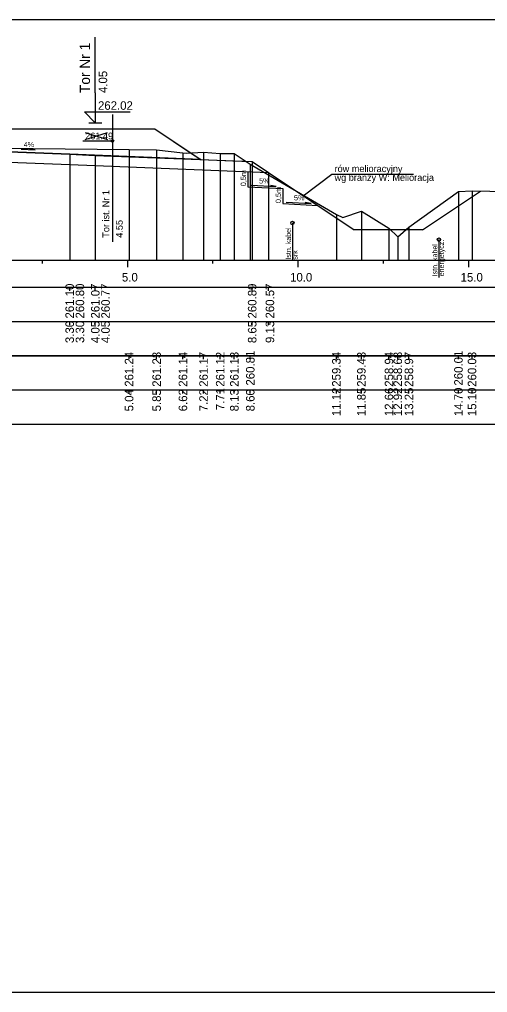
# Model space of a CAD drawing. Extents: x 6516023 to 6560129, y 5513077 to 5529206.
# Drawn here: x 6517770.04 to 6517783.76, y 5514484.66 to 5514513.16 of the extents above; entities that cross this region are included whole.
import ezdxf

# ---------------------------------------------------------------- set-up
doc = ezdxf.new("R2010")
doc.units = 0
for name, color, linetype in [('IR_default', 7, 'Continuous'), ('TOR_PRZEK_P-inne branze', 7, 'Continuous'), ('TOR_PRZEK_P-kable', 7, 'Continuous'), ('TOR_PRZEK_P-komponent', 7, 'Continuous'), ('TOR_PRZEK_P-opisy', 7, 'Continuous'), ('TOR_PRZEK_P-schodkowanie+wymiana', 7, 'Continuous'), ('TOR_PRZEK_P-tabelka istniejace', 7, 'Continuous'), ('TOR_PRZEK_P-tabelka projektowane', 7, 'Continuous'), ('TOR_PRZEK_P-teren istniejacy', 7, 'Continuous'), ('TOR_PRZEK_P-tory istniejace', 7, 'Continuous'), ('TOR_PRZEK_P-tory projektowane', 7, 'Continuous'), ('TOR_PRZEK_P-uklad odniesienia', 7, 'Continuous'), ('TOR_PRZEK_P-warstwa ochronna I', 7, 'Continuous'), ('TOR_PRZEK_P-warstwa ochronna II', 7, 'Continuous'), ('TOR_PS_T-skarpy projektowane', 7, 'Continuous'), ('TOR_RAMKI-ramka+tabelka 1', 7, 'Continuous')]:
    doc.layers.add(name, color=color, linetype=linetype)

msp = doc.modelspace()

# ---------------------------------------------------------------- linework, layer by layer
at = {"layer": 'IR_default'}
msp.add_lwpolyline([(6517754.877, 5514508.107), (6517756.292, 5514507.164), (6517756.692, 5514507.164), (6517759.713, 5514509.179), (6517760.617, 5514509.215), (6517760.878, 5514509.225), (6517761.72, 5514509.787), (6517761.963, 5514509.949), (6517764.679, 5514509.949), (6517765.463, 5514509.949), (6517766.239, 5514509.949), (6517766.463, 5514509.949), (6517769.179, 5514509.949), (6517769.963, 5514509.949), (6517770.39, 5514509.949), (6517770.513, 5514509.95), (6517773.229, 5514509.95), (6517774.013, 5514509.95), (6517775.057, 5514509.254), (6517775.358, 5514509.053), (6517776.293, 5514509.015), (6517776.563, 5514509.005), (6517776.863, 5514508.992), (6517777.341, 5514508.674)], dxfattribs=at)
at = {"layer": 'TOR_PRZEK_P-inne branze'}
for p, q in [((6517777.341, 5514508.674), (6517779.857, 5514506.996)), ((6517781.857, 5514506.996), (6517783.56, 5514508.131)), ((6517781.857, 5514506.996), (6517779.857, 5514506.996))]:
    msp.add_line(p, q, dxfattribs=at)
msp.add_lwpolyline([(6517778.36, 5514507.994), (6517779.197, 5514508.628), (6517781.593, 5514508.628)], dxfattribs=at)
at = {"layer": 'TOR_PRZEK_P-kable'}
for p, q in [((6517778.043, 5514507.196), (6517778.043, 5514506.086)), ((6517782.337, 5514506.707), (6517782.337, 5514505.597))]:
    msp.add_line(p, q, dxfattribs=at)
for centre in [(6517778.043, 5514507.196), (6517782.337, 5514506.707)]:
    msp.add_circle(centre, 0.05, dxfattribs=at)
at = {"layer": 'TOR_PRZEK_P-komponent'}
msp.add_lwpolyline([(6517761.963, 5514509.949), (6517765.463, 5514509.949), (6517766.463, 5514509.949), (6517769.963, 5514509.949), (6517770.513, 5514509.95), (6517774.013, 5514509.95), (6517775.358, 5514509.053), (6517771.513, 5514509.207), (6517768.213, 5514509.339), (6517767.463, 5514509.369), (6517766.263, 5514509.417), (6517765.663, 5514509.417), (6517764.463, 5514509.369), (6517763.713, 5514509.339), (6517760.878, 5514509.225)], close=True, dxfattribs=at)
at = {"layer": 'TOR_PRZEK_P-opisy'}
msp.add_lwpolyline([(6517770.088, 5514509.353), (6517770.506, 5514509.334), (6517770.338, 5514509.362)], dxfattribs=at)
at = {"layer": 'TOR_PRZEK_P-schodkowanie+wymiana'}
for p, q in [((6517776.74, 5514508.699), (6517776.74, 5514508.256)), ((6517776.74, 5514508.256), (6517777.763, 5514508.205)), ((6517777.763, 5514508.205), (6517777.763, 5514507.762)), ((6517777.763, 5514507.762), (6517778.786, 5514507.71))]:
    msp.add_line(p, q, dxfattribs=at)
at = {"layer": 'TOR_PRZEK_P-tabelka istniejace'}
for p, q in [((6517773.254, 5514503.206), (6517773.254, 5514503.306)), ((6517774.062, 5514503.206), (6517774.062, 5514503.306)), ((6517774.833, 5514503.206), (6517774.833, 5514503.306)), ((6517775.437, 5514503.206), (6517775.437, 5514503.306)), ((6517775.925, 5514503.206), (6517775.925, 5514503.306)), ((6517776.34, 5514503.206), (6517776.34, 5514503.306)), ((6517776.808, 5514503.206), (6517776.808, 5514503.306)), ((6517779.331, 5514503.206), (6517779.331, 5514503.306)), ((6517780.065, 5514503.206), (6517780.065, 5514503.306)), ((6517780.874, 5514503.206), (6517780.874, 5514503.306)), ((6517781.132, 5514503.206), (6517781.132, 5514503.306)), ((6517781.458, 5514503.206), (6517781.458, 5514503.306)), ((6517782.91, 5514503.206), (6517782.91, 5514503.306)), ((6517783.308, 5514503.206), (6517783.308, 5514503.306)), ((6517727.163, 5514502.306), (6517810.963, 5514502.306)), ((6517773.254, 5514502.206), (6517773.254, 5514502.306)), ((6517774.062, 5514502.206), (6517774.062, 5514502.306)), ((6517774.833, 5514502.206), (6517774.833, 5514502.306)), ((6517775.437, 5514502.206), (6517775.437, 5514502.306)), ((6517775.925, 5514502.206), (6517775.925, 5514502.306)), ((6517776.34, 5514502.206), (6517776.34, 5514502.306)), ((6517776.808, 5514502.206), (6517776.808, 5514502.306)), ((6517779.331, 5514502.206), (6517779.331, 5514502.306)), ((6517780.065, 5514502.206), (6517780.065, 5514502.306)), ((6517780.874, 5514502.206), (6517780.874, 5514502.306)), ((6517781.132, 5514502.206), (6517781.132, 5514502.306)), ((6517781.458, 5514502.206), (6517781.458, 5514502.306)), ((6517782.91, 5514502.206), (6517782.91, 5514502.306)), ((6517783.308, 5514502.206), (6517783.308, 5514502.306))]:
    msp.add_line(p, q, dxfattribs=at)
for points in [[(6517773.254, 5514509.345), (6517773.254, 5514506.306), (6517773.254, 5514506.176), (6517773.254, 5514506.106)], [(6517774.062, 5514509.333), (6517774.062, 5514506.306), (6517774.062, 5514506.176), (6517774.062, 5514506.106)], [(6517774.833, 5514509.248), (6517774.833, 5514506.306), (6517774.833, 5514506.176), (6517774.833, 5514506.106)], [(6517775.437, 5514509.272), (6517775.437, 5514506.306), (6517775.437, 5514506.176), (6517775.437, 5514506.106)], [(6517775.925, 5514509.23), (6517775.925, 5514506.306), (6517775.925, 5514506.176), (6517775.925, 5514506.106)], [(6517776.34, 5514509.235), (6517776.34, 5514506.306), (6517776.34, 5514506.176), (6517776.34, 5514506.106)], [(6517776.808, 5514508.914), (6517776.808, 5514506.306), (6517776.808, 5514506.176), (6517776.808, 5514506.106)], [(6517782.91, 5514508.119), (6517782.91, 5514506.306), (6517782.91, 5514506.176), (6517782.91, 5514506.106)], [(6517783.308, 5514508.136), (6517783.308, 5514506.306), (6517783.308, 5514506.176), (6517783.308, 5514506.106)], [(6517780.065, 5514507.54), (6517780.065, 5514506.306), (6517780.065, 5514506.176), (6517780.065, 5514506.106)], [(6517779.331, 5514507.446), (6517779.331, 5514506.306), (6517779.331, 5514506.176), (6517779.331, 5514506.106)], [(6517780.874, 5514507.045), (6517780.874, 5514506.306), (6517780.874, 5514506.176), (6517780.874, 5514506.106)], [(6517781.458, 5514507.075), (6517781.458, 5514506.306), (6517781.458, 5514506.176), (6517781.458, 5514506.106)], [(6517781.132, 5514506.785), (6517781.132, 5514506.306), (6517781.132, 5514506.176), (6517781.132, 5514506.106)]]:
    msp.add_lwpolyline(points, dxfattribs=at)
msp.add_lwpolyline([(6517727.163, 5514503.306), (6517727.163, 5514501.306), (6517810.963, 5514501.306), (6517810.963, 5514503.306)], close=True, dxfattribs=at)
at = {"layer": 'TOR_PRZEK_P-tabelka projektowane'}
for p, q in [((6517771.513, 5514505.206), (6517771.513, 5514505.306)), ((6517771.513, 5514505.206), (6517771.513, 5514505.306)), ((6517772.263, 5514505.206), (6517772.263, 5514505.306)), ((6517772.263, 5514505.206), (6517772.263, 5514505.306)), ((6517776.863, 5514505.206), (6517776.863, 5514505.306)), ((6517777.341, 5514505.206), (6517777.341, 5514505.306)), ((6517727.163, 5514504.306), (6517810.963, 5514504.306)), ((6517771.513, 5514504.206), (6517771.513, 5514504.306)), ((6517771.513, 5514504.206), (6517771.513, 5514504.306)), ((6517772.263, 5514504.206), (6517772.263, 5514504.306)), ((6517772.263, 5514504.206), (6517772.263, 5514504.306)), ((6517776.863, 5514504.206), (6517776.863, 5514504.306)), ((6517777.341, 5514504.206), (6517777.341, 5514504.306))]:
    msp.add_line(p, q, dxfattribs=at)
for points in [[(6517771.513, 5514509.206), (6517771.513, 5514506.306), (6517771.513, 5514506.176), (6517771.513, 5514506.106)], [(6517772.263, 5514509.176), (6517772.263, 5514506.306), (6517772.263, 5514506.176), (6517772.263, 5514506.106)], [(6517771.513, 5514508.907), (6517771.513, 5514506.306), (6517771.513, 5514506.176), (6517771.513, 5514506.106)], [(6517776.863, 5514508.992), (6517776.863, 5514506.306), (6517776.863, 5514506.176), (6517776.863, 5514506.106)], [(6517772.263, 5514508.877), (6517772.263, 5514506.306), (6517772.263, 5514506.176), (6517772.263, 5514506.106)], [(6517777.341, 5514508.674), (6517777.341, 5514506.306), (6517777.341, 5514506.176), (6517777.341, 5514506.106)]]:
    msp.add_lwpolyline(points, dxfattribs=at)
msp.add_lwpolyline([(6517727.163, 5514505.306), (6517727.163, 5514503.306), (6517810.963, 5514503.306), (6517810.963, 5514505.306)], close=True, dxfattribs=at)
at = {"layer": 'TOR_PRZEK_P-teren istniejacy'}
msp.add_lwpolyline([(6517764.817, 5514509.433), (6517773.254, 5514509.345), (6517774.062, 5514509.333), (6517774.833, 5514509.248), (6517774.93, 5514509.243), (6517775.437, 5514509.272), (6517775.925, 5514509.23), (6517776.34, 5514509.235), (6517776.808, 5514508.914), (6517779.331, 5514507.446), (6517779.523, 5514507.36), (6517780.065, 5514507.54), (6517780.874, 5514507.045), (6517781.132, 5514506.785), (6517781.458, 5514507.075), (6517782.91, 5514508.119), (6517783.308, 5514508.136), (6517792.682, 5514507.965)], dxfattribs=at)
at = {"layer": 'TOR_PRZEK_P-tory istniejace'}
for p, q in [((6517772.767, 5514510.369), (6517772.767, 5514506.648)), ((6517771.968, 5514509.64), (6517772.619, 5514509.843)), ((6517771.968, 5514509.843), (6517772.619, 5514509.64)), ((6517772.768, 5514509.593), (6517771.902, 5514509.593))]:
    msp.add_line(p, q, dxfattribs=at)
msp.add_circle((6517772.768, 5514509.593), 0.035, dxfattribs=at)
at = {"layer": 'TOR_PRZEK_P-tory projektowane'}
for p, q in [((6517772.263, 5514511.007), (6517772.263, 5514512.639)), ((6517772.263, 5514511.007), (6517772.263, 5514510.13)), ((6517772.263, 5514510.13), (6517771.944, 5514510.449)), ((6517771.944, 5514510.449), (6517773.288, 5514510.449)), ((6517772.071, 5514510.13), (6517772.455, 5514510.13))]:
    msp.add_line(p, q, dxfattribs=at)
at = {"layer": 'TOR_PRZEK_P-uklad odniesienia'}
for p, q in [((6517730.963, 5514506.106), (6517810.963, 5514506.106)), ((6517770.713, 5514506.006), (6517770.713, 5514506.106)), ((6517773.213, 5514505.906), (6517773.213, 5514506.106)), ((6517775.713, 5514506.006), (6517775.713, 5514506.106)), ((6517778.213, 5514505.906), (6517778.213, 5514506.106)), ((6517780.713, 5514506.006), (6517780.713, 5514506.106)), ((6517783.213, 5514505.906), (6517783.213, 5514506.106))]:
    msp.add_line(p, q, dxfattribs=at)
at = {"layer": 'TOR_PRZEK_P-warstwa ochronna I'}
msp.add_lwpolyline([(6517759.234, 5514508.859), (6517763.713, 5514509.039), (6517764.463, 5514509.069), (6517765.663, 5514509.117), (6517766.263, 5514509.117), (6517767.463, 5514509.069), (6517768.213, 5514509.039), (6517771.513, 5514508.907), (6517772.263, 5514508.877), (6517777.341, 5514508.674)], dxfattribs=at)
at = {"layer": 'TOR_PRZEK_P-warstwa ochronna II'}
msp.add_lwpolyline([(6517754.877, 5514508.107), (6517756.292, 5514507.164), (6517756.692, 5514507.164), (6517759.713, 5514509.178), (6517763.713, 5514509.338), (6517764.463, 5514509.368), (6517765.663, 5514509.416), (6517766.263, 5514509.416), (6517767.463, 5514509.368), (6517768.213, 5514509.338), (6517771.513, 5514509.206), (6517772.263, 5514509.176), (6517776.863, 5514508.992)], dxfattribs=at)
at = {"layer": 'TOR_PS_T-skarpy projektowane'}
for points in [[(6517776.833, 5514508.3), (6517777.569, 5514508.261), (6517777.396, 5514508.291)], [(6517777.856, 5514507.806), (6517778.591, 5514507.766), (6517778.419, 5514507.797)]]:
    msp.add_lwpolyline(points, dxfattribs=at)
at = {"layer": 'TOR_RAMKI-ramka+tabelka 1'}
msp.add_lwpolyline([(6517724.513, 5514513.156), (6517972.013, 5514513.156), (6517972.013, 5514484.656), (6517724.513, 5514484.656)], close=True, dxfattribs=at)

# ---------------------------------------------------------------- texts
at = {"layer": 'TOR_PRZEK_P-inne branze'}
for s, p in [('rów melioracyjny', (6517779.278, 5514508.686)), ('wg branży W: Melioracja', (6517779.278, 5514508.428))]:
    msp.add_text(s, height=0.2, rotation=360, dxfattribs=at).set_placement(p)
at = {"layer": 'TOR_PRZEK_P-kable'}
for s, height, p in [('Istn. kabel', 0.14999, (6517777.998, 5514506.122)), ('energetycz.', 0.14999, (6517782.486, 5514505.633)), ('srk', 0.15, (6517778.192, 5514506.122)), ('Istn. kabel', 0.14999, (6517782.292, 5514505.633))]:
    msp.add_text(s, height=height, rotation=90.0511, dxfattribs=at).set_placement(p)
at = {"layer": 'TOR_PRZEK_P-opisy'}
msp.add_text('4%', height=0.15, rotation=359.8485, dxfattribs=at).set_placement((6517770.167, 5514509.419))
at = {"layer": 'TOR_PRZEK_P-schodkowanie+wymiana'}
for p in [(6517776.682, 5514508.272), (6517777.705, 5514507.777)]:
    msp.add_text('0,5m', height=0.1545, rotation=90, dxfattribs=at).set_placement(p)
at = {"layer": 'TOR_PRZEK_P-tabelka istniejace'}
for s, p in [('261.24', (6517773.379, 5514502.399)), ('261.23', (6517774.187, 5514502.398)), ('261.14', (6517774.958, 5514502.399)), ('261.17', (6517775.562, 5514502.398)), ('261.12', (6517776.05, 5514502.4)), ('261.13', (6517776.465, 5514502.398)), ('260.81', (6517776.933, 5514502.433)), ('259.34', (6517779.456, 5514502.399)), ('259.43', (6517780.19, 5514502.398)), ('258.94', (6517780.999, 5514502.399)), ('258.68', (6517781.257, 5514502.398)), ('258.97', (6517781.583, 5514502.398)), ('260.01', (6517783.035, 5514502.433)), ('260.03', (6517783.433, 5514502.398)), ('7.71', (6517776.05, 5514501.712)), ('11.12', (6517779.456, 5514501.54)), ('11.85', (6517780.19, 5514501.537)), ('12.66', (6517780.999, 5514501.538)), ('12.92', (6517781.257, 5514501.54)), ('13.25', (6517781.583, 5514501.537)), ('14.70', (6517783.035, 5514501.538)), ('15.10', (6517783.433, 5514501.538)), ('5.04', (6517773.379, 5514501.678)), ('5.85', (6517774.187, 5514501.677)), ('6.62', (6517774.958, 5514501.68)), ('7.22', (6517775.562, 5514501.68)), ('8.13', (6517776.465, 5514501.678)), ('8.60', (6517776.933, 5514501.678))]:
    msp.add_text(s, height=0.25, rotation=90, dxfattribs=at).set_placement(p)
at = {"layer": 'TOR_PRZEK_P-tabelka projektowane'}
for s, p in [('261.10', (6517771.638, 5514504.398)), ('260.80', (6517771.938, 5514504.398)), ('261.07', (6517772.388, 5514504.398)), ('260.77', (6517772.688, 5514504.398)), ('260.89', (6517776.988, 5514504.398)), ('260.57', (6517777.508, 5514504.398)), ('3.30', (6517771.638, 5514503.678)), ('3.30', (6517771.938, 5514503.678)), ('4.05', (6517772.388, 5514503.677)), ('4.05', (6517772.688, 5514503.677)), ('8.65', (6517776.988, 5514503.677)), ('9.13', (6517777.508, 5514503.678))]:
    msp.add_text(s, height=0.25, rotation=90, dxfattribs=at).set_placement(p)
at = {"layer": 'TOR_PRZEK_P-tory istniejace'}
msp.add_text('261.49', height=0.2, dxfattribs=at).set_placement((6517771.968, 5514509.643))
for s, rotation, p in [('Tor ist. Nr 1', 90.0511, (6517772.674, 5514506.763)), ('4.55', 90, (6517773.068, 5514506.763))]:
    msp.add_text(s, height=0.2, rotation=rotation, dxfattribs=at).set_placement(p)
at = {"layer": 'TOR_PRZEK_P-tory projektowane'}
for s, height, p in [('Tor Nr 1', 0.3, (6517772.108, 5514511.001)), ('4.05', 0.25, (6517772.613, 5514511))]:
    msp.add_text(s, height=height, rotation=90, dxfattribs=at).set_placement(p)
msp.add_text('262.02', height=0.25, dxfattribs=at).set_placement((6517772.343, 5514510.51))
at = {"layer": 'TOR_PRZEK_P-uklad odniesienia'}
for s, p in [('5.0', (6517773.044, 5514505.481)), ('10.0', (6517777.974, 5514505.481)), ('15.0', (6517782.974, 5514505.481))]:
    msp.add_text(s, height=0.25, dxfattribs=at).set_placement(p)
at = {"layer": 'TOR_PS_T-skarpy projektowane'}
for p in [(6517777.065, 5514508.352), (6517778.088, 5514507.858)]:
    msp.add_text('5%', height=0.1545, dxfattribs=at).set_placement(p)

doc.saveas('drawing.dxf')
